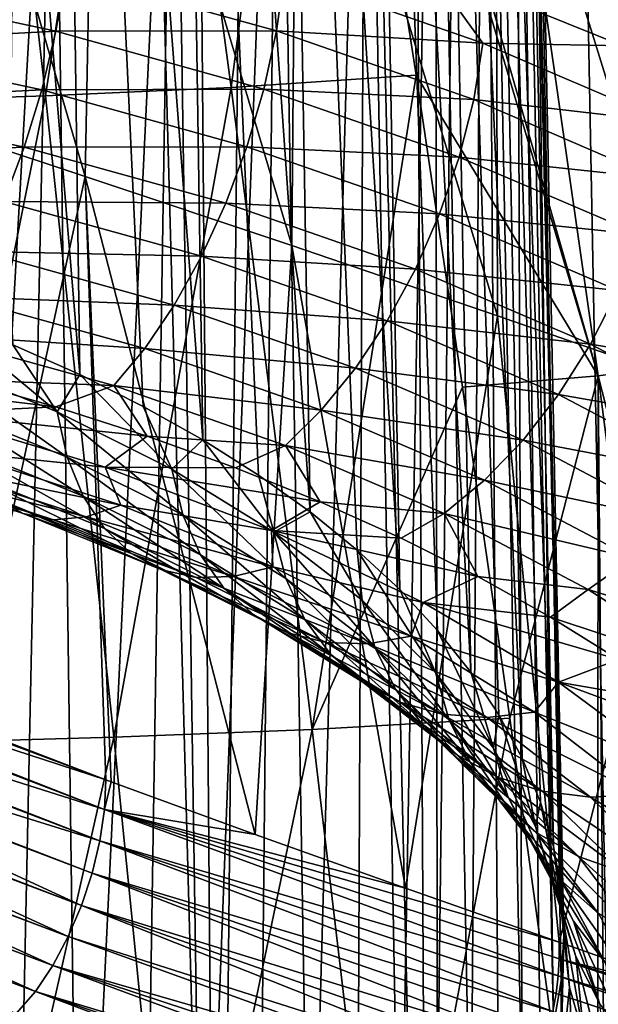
# Model space of a CAD drawing. Header units: metres. Extents: x -109 to 109, y -78 to 121.
# Tile 967 of 1056: x 81.65 to 84.63, y -45.33 to -40.26. Entities that reach past the tile are written whole.
import ezdxf

# ---------------------------------------------------------------- set-up
doc = ezdxf.new("R2010")
doc.units = ezdxf.units.M
doc.layers.add('solid_508554_SW0001', color=7, linetype='CONTINUOUS')

msp = doc.modelspace()

# ---------------------------------------------------------------- linework, layer by layer
at = {"layer": 'solid_508554_SW0001'}
for points in [[(84.754463, -40.392738, 33.906487), (83.750977, -39.986439, 34.610226), (85.196434, -7.376012, 15.411067)], [(84.754463, -49.560249, 18.027895), (84.679039, -17.255331, -1.700416), (84.139221, -17.462439, -2.059138)], [(83.750977, -49.966553, 17.324158), (84.139221, -17.462439, -2.059138), (83.578468, -17.655138, -2.392901)], [(83.750977, -49.966553, 17.324158), (84.754463, -49.560249, 18.027895), (84.139221, -17.462439, -2.059138)], [(83.750977, -49.966553, 17.324158), (83.578468, -17.655138, -2.392901), (82.998306, -17.832897, -2.70079)], [(82.668053, -50.318184, 16.715117), (82.998306, -17.832897, -2.70079), (82.400345, -17.995234, -2.981963)], [(82.668053, -50.318184, 16.715117), (83.750977, -49.966553, 17.324158), (82.998306, -17.832897, -2.70079)], [(82.668053, -50.318184, 16.715117), (82.400345, -17.995234, -2.981963), (81.786201, -18.141697, -3.235648)], [(81.517548, -50.61129, 16.207441), (81.786201, -18.141697, -3.235648), (81.15757, -18.271891, -3.461149)], [(81.517548, -50.61129, 16.207441), (82.668053, -50.318184, 16.715117), (81.786201, -18.141697, -3.235648)], [(81.955338, -42.085335, 30.974829), (81.820724, -32.424393, 25.232327), (81.130028, -32.134609, 25.734245)], [(81.609894, -41.931625, 31.241058), (81.955338, -42.085335, 30.974829), (81.130028, -32.134609, 25.734245)], [(82.589737, -42.421547, 30.392492), (82.439476, -32.752308, 24.66436), (81.820724, -32.424393, 25.232327)], [(82.282318, -42.248825, 30.691652), (82.589737, -42.421547, 30.392492), (81.820724, -32.424393, 25.232327)], [(81.955338, -42.085335, 30.974829), (82.282318, -42.248825, 30.691652), (81.820724, -32.424393, 25.232327)], [(83.141785, -42.792309, 29.750311), (82.977898, -33.113922, 24.038025), (82.439476, -32.752308, 24.66436)], [(82.876549, -42.602913, 30.078356), (83.141785, -42.792309, 29.750311), (82.439476, -32.752308, 24.66436)], [(82.589737, -42.421547, 30.392492), (82.876549, -42.602913, 30.078356), (82.439476, -32.752308, 24.66436)], [(83.604012, -43.192612, 29.056969), (83.428719, -33.504345, 23.361792), (82.977898, -33.113922, 24.038025)], [(83.384544, -42.989098, 29.409464), (83.604012, -43.192612, 29.056969), (82.977898, -33.113922, 24.038025)], [(83.141785, -42.792309, 29.750311), (83.384544, -42.989098, 29.409464), (82.977898, -33.113922, 24.038025)], [(83.970169, -43.617035, 28.321844), (83.785843, -33.918297, 22.644806), (83.428719, -33.504345, 23.361792)], [(83.799438, -43.402161, 28.694021), (83.970169, -43.617035, 28.321844), (83.428719, -33.504345, 23.361792)], [(83.604012, -43.192612, 29.056969), (83.799438, -43.402161, 28.694021), (83.428719, -33.504345, 23.361792)], [(84.235306, -44.059845, 27.554876), (84.044434, -34.350178, 21.896763), (83.785843, -33.918297, 22.644806)], [(84.115623, -43.83651, 27.941702), (84.235306, -44.059845, 27.554876), (83.785843, -33.918297, 22.644806)], [(83.970169, -43.617035, 28.321844), (84.115623, -43.83651, 27.941702), (83.785843, -33.918297, 22.644806)], [(84.395836, -44.515049, 26.766438), (84.201004, -34.794151, 21.127779), (84.044434, -34.350178, 21.896763)], [(84.328819, -44.286278, 27.16268), (84.395836, -44.515049, 26.766438), (84.044434, -34.350178, 21.896763)], [(84.235306, -44.059845, 27.554876), (84.328819, -44.286278, 27.16268), (84.044434, -34.350178, 21.896763)], [(84.201004, -34.794151, 21.127779), (84.449585, -44.976494, 25.967192), (84.253433, -35.244209, 20.348255)], [(84.436142, -44.74538, 26.367493), (84.449585, -44.976494, 25.967192), (84.201004, -34.794151, 21.127779)], [(84.395836, -44.515049, 26.766438), (84.436142, -44.74538, 26.367493), (84.201004, -34.794151, 21.127779)], [(84.395836, -45.437939, 25.167944), (84.201004, -35.694271, 19.568729), (84.253433, -35.244209, 20.348255)], [(84.436142, -45.207607, 25.566891), (84.395836, -45.437939, 25.167944), (84.253433, -35.244209, 20.348255)], [(84.449585, -44.976494, 25.967192), (84.436142, -45.207607, 25.566891), (84.253433, -35.244209, 20.348255)], [(84.235306, -45.893147, 24.379505), (84.044434, -36.138245, 18.799746), (84.201004, -35.694271, 19.568729)], [(84.328819, -45.66671, 24.771702), (84.235306, -45.893147, 24.379505), (84.201004, -35.694271, 19.568729)], [(84.395836, -45.437939, 25.167944), (84.328819, -45.66671, 24.771702), (84.201004, -35.694271, 19.568729)], [(83.970169, -46.335953, 23.612537), (83.785843, -36.570126, 18.051702), (84.044434, -36.138245, 18.799746)], [(84.115623, -46.116478, 23.992682), (83.970169, -46.335953, 23.612537), (84.044434, -36.138245, 18.799746)], [(84.235306, -45.893147, 24.379505), (84.115623, -46.116478, 23.992682), (84.044434, -36.138245, 18.799746)], [(86.006264, -41.873795, 4.803402), (84.593666, -36.588943, 2.235514), (85.320183, -36.450645, 2.47558)], [(83.604012, -46.76038, 22.877413), (83.428719, -36.984077, 17.334717), (83.785843, -36.570126, 18.051702)], [(83.799438, -46.550831, 23.240362), (83.604012, -46.76038, 22.877413), (83.785843, -36.570126, 18.051702)], [(83.970169, -46.335953, 23.612537), (83.799438, -46.550831, 23.240362), (83.785843, -36.570126, 18.051702)], [(85.322762, -41.997974, 4.587648), (83.851372, -36.697041, 2.047562), (84.593666, -36.588943, 2.235514)], [(86.006264, -41.873795, 4.803402), (85.322762, -41.997974, 4.587648), (84.593666, -36.588943, 2.235514)], [(84.626747, -42.091187, 4.425282), (83.100746, -36.771847, 1.916335), (83.851372, -36.697041, 2.047562)], [(85.322762, -41.997974, 4.587648), (84.626747, -42.091187, 4.425282), (83.851372, -36.697041, 2.047562)], [(84.626747, -42.091187, 4.425282), (83.173737, -37.226425, 2.117029), (83.100746, -36.771847, 1.916335)], [(83.141785, -47.160679, 22.184072), (82.977898, -37.3745, 16.658485), (83.428719, -36.984077, 17.334717)], [(83.384544, -46.96389, 22.52492), (83.141785, -47.160679, 22.184072), (83.428719, -36.984077, 17.334717)], [(83.604012, -46.76038, 22.877413), (83.384544, -46.96389, 22.52492), (83.428719, -36.984077, 17.334717)], [(82.290245, -37.292866, 2.032459), (83.173737, -37.226425, 2.117029), (82.735374, -40.607273, 3.518574)], [(82.735374, -40.607273, 3.518574), (83.173737, -37.226425, 2.117029), (83.688866, -40.543526, 3.596283)], [(84.626747, -42.091187, 4.425282), (83.688866, -40.543526, 3.596283), (83.173737, -37.226425, 2.117029)], [(81.401573, -37.337242, 1.979244), (82.290245, -37.292866, 2.032459), (81.777863, -40.650337, 3.468128)], [(82.290245, -37.292866, 2.032459), (82.735374, -40.607273, 3.518574), (81.777863, -40.650337, 3.468128)], [(81.401573, -37.337242, 1.979244), (81.777863, -40.650337, 3.468128), (80.818924, -40.681786, 3.42522)], [(82.589737, -47.531445, 21.541891), (82.439468, -37.736115, 16.03215), (82.977898, -37.3745, 16.658485)], [(82.876549, -47.350079, 21.856026), (82.589737, -47.531445, 21.541891), (82.977898, -37.3745, 16.658485)], [(83.141785, -47.160679, 22.184072), (82.876549, -47.350079, 21.856026), (82.977898, -37.3745, 16.658485)], [(81.006248, -37.714645, 44.751728), (80.915817, -40.712185, 46.892818), (81.98365, -41.064545, 46.276138)], [(82.04126, -38.041672, 44.153439), (81.006248, -37.714645, 44.751728), (81.98365, -41.064545, 46.276138)], [(81.955338, -47.867657, 20.959555), (81.820724, -38.06403, 15.464183), (82.439468, -37.736115, 16.03215)], [(82.282318, -47.704163, 21.242729), (81.955338, -47.867657, 20.959555), (82.439468, -37.736115, 16.03215)], [(82.589737, -47.531445, 21.541891), (82.282318, -47.704163, 21.242729), (82.439468, -37.736115, 16.03215)], [(81.247162, -48.164768, 20.444939), (81.130028, -38.353813, 14.962264), (81.820724, -38.06403, 15.464183)], [(81.609894, -48.021362, 20.693323), (81.247162, -48.164768, 20.444939), (81.820724, -38.06403, 15.464183)], [(81.955338, -47.867657, 20.959555), (81.609894, -48.021362, 20.693323), (81.820724, -38.06403, 15.464183)], [(82.04126, -38.041672, 44.153439), (81.98365, -41.064545, 46.276138), (83.048386, -41.42078, 45.656151)], [(83.073036, -38.379086, 43.555527), (82.04126, -38.041672, 44.153439), (83.048386, -41.42078, 45.656151)], [(83.073036, -38.379086, 43.555527), (83.048386, -41.42078, 45.656151), (84.107704, -41.781979, 45.030025)], [(84.099205, -38.725735, 42.953629), (83.073036, -38.379086, 43.555527), (84.107704, -41.781979, 45.030025)], [(84.099205, -38.725735, 42.953629), (84.107704, -41.781979, 45.030025), (85.161125, -42.147488, 44.397205)], [(85.11908, -39.07806, 42.345291), (84.099205, -38.725735, 42.953629), (85.161125, -42.147488, 44.397205)], [(83.009758, -40.022083, 35.166389), (83.750977, -39.986439, 34.610226), (84.032959, -40.378166, 34.549637)], [(84.032959, -40.378166, 34.549637), (83.750977, -39.986439, 34.610226), (84.754463, -40.392738, 33.906487)], [(81.885849, -40.014805, 35.780933), (81.83181, -40.317055, 35.828236), (80.704788, -40.075233, 36.247082)], [(81.885849, -40.014805, 35.780933), (82.969017, -40.315411, 35.260269), (81.83181, -40.317055, 35.828236)], [(83.009758, -40.022083, 35.166389), (82.969017, -40.315411, 35.260269), (81.885849, -40.014805, 35.780933)], [(83.009758, -40.022083, 35.166389), (84.032959, -40.378166, 34.549637), (82.969017, -40.315411, 35.260269)], [(80.704788, -40.075233, 36.247082), (81.83181, -40.317055, 35.828236), (80.647339, -40.380531, 36.244221)], [(81.83181, -40.317055, 35.828236), (81.758957, -40.619045, 35.8311), (80.647339, -40.380531, 36.244221)], [(81.83181, -40.317055, 35.828236), (82.904114, -40.614647, 35.312794), (81.758957, -40.619045, 35.8311)], [(82.969017, -40.315411, 35.260269), (82.904114, -40.614647, 35.312794), (81.83181, -40.317055, 35.828236)], [(82.969017, -40.315411, 35.260269), (83.985817, -40.669266, 34.647373), (82.904114, -40.614647, 35.312794)], [(84.032959, -40.378166, 34.549637), (83.985817, -40.669266, 34.647373), (82.969017, -40.315411, 35.260269)], [(80.647339, -40.380531, 36.244221), (81.758957, -40.619045, 35.8311), (80.576439, -40.67905, 36.195518)], [(84.032959, -40.378166, 34.549637), (84.978859, -40.78418, 33.846401), (83.985817, -40.669266, 34.647373)], [(84.032959, -40.378166, 34.549637), (84.754463, -40.392738, 33.906487), (84.978859, -40.78418, 33.846401)], [(82.735374, -40.607273, 3.518574), (83.688866, -40.543526, 3.596283), (83.153069, -43.912025, 5.027527)], [(83.153069, -43.912025, 5.027527), (83.688866, -40.543526, 3.596283), (83.927299, -42.150059, 4.322076)], [(84.626747, -42.091187, 4.425282), (83.927299, -42.150059, 4.322076), (83.688866, -40.543526, 3.596283)], [(82.904114, -40.614647, 35.312794), (82.816612, -40.912571, 35.322701), (81.758957, -40.619045, 35.8311)], [(81.777863, -40.650337, 3.468128), (82.735374, -40.607273, 3.518574), (82.130997, -43.952076, 4.978061)], [(82.735374, -40.607273, 3.518574), (83.153069, -43.912025, 5.027527), (82.130997, -43.952076, 4.978061)], [(82.904114, -40.614647, 35.312794), (83.910706, -40.964951, 34.706051), (82.816612, -40.912571, 35.322701)], [(83.985817, -40.669266, 34.647373), (83.910706, -40.964951, 34.706051), (82.904114, -40.614647, 35.312794)], [(81.758957, -40.619045, 35.8311), (81.669052, -40.91349, 35.789459), (80.576439, -40.67905, 36.195518)], [(80.818924, -40.681786, 3.42522), (81.777863, -40.650337, 3.468128), (81.107765, -43.982006, 4.935648)], [(81.777863, -40.650337, 3.468128), (82.130997, -43.952076, 4.978061), (81.107765, -43.982006, 4.935648)], [(81.758957, -40.619045, 35.8311), (82.816612, -40.912571, 35.322701), (81.669052, -40.91349, 35.789459)], [(80.576439, -40.67905, 36.195518), (81.669052, -40.91349, 35.789459), (80.493797, -40.963593, 36.102142)], [(81.98365, -41.064545, 46.276138), (80.915817, -40.712185, 46.892818), (81.366486, -43.901993, 48.699455)], [(83.985817, -40.669266, 34.647373), (84.925789, -41.072739, 33.94854), (83.910706, -40.964951, 34.706051)], [(84.978859, -40.78418, 33.846401), (84.925789, -41.072739, 33.94854), (83.985817, -40.669266, 34.647373)], [(81.669052, -40.91349, 35.789459), (81.564262, -41.193279, 35.704315), (80.493797, -40.963593, 36.102142)], [(81.669052, -40.91349, 35.789459), (82.708626, -41.201996, 35.289753), (81.564262, -41.193279, 35.704315)], [(82.816612, -40.912571, 35.322701), (82.708626, -41.201996, 35.289753), (81.669052, -40.91349, 35.789459)], [(82.816612, -40.912571, 35.322701), (83.809456, -41.258087, 34.724247), (82.708626, -41.201996, 35.289753)], [(83.910706, -40.964951, 34.706051), (83.809456, -41.258087, 34.724247), (82.816612, -40.912571, 35.322701)], [(83.910706, -40.964951, 34.706051), (84.841255, -41.364376, 34.014225), (83.809456, -41.258087, 34.724247)], [(84.925789, -41.072739, 33.94854), (84.841255, -41.364376, 34.014225), (83.910706, -40.964951, 34.706051)], [(81.98365, -41.064545, 46.276138), (81.366486, -43.901993, 48.699455), (82.090279, -44.172688, 48.291527)], [(81.98365, -41.064545, 46.276138), (82.116554, -44.182392, 48.276554), (82.859497, -44.453098, 47.848145)], [(83.048386, -41.42078, 45.656151), (81.98365, -41.064545, 46.276138), (82.859497, -44.453098, 47.848145)], [(81.98365, -41.064545, 46.276138), (82.090279, -44.172688, 48.291527), (82.116554, -44.182392, 48.276554)], [(81.564262, -41.193279, 35.704315), (82.582764, -41.475937, 35.214737), (81.447113, -41.451668, 35.577721)], [(82.708626, -41.201996, 35.289753), (82.582764, -41.475937, 35.214737), (81.564262, -41.193279, 35.704315)], [(82.708626, -41.201996, 35.289753), (83.684494, -41.541607, 34.701527), (82.582764, -41.475937, 35.214737)], [(83.809456, -41.258087, 34.724247), (83.684494, -41.541607, 34.701527), (82.708626, -41.201996, 35.289753)], [(83.809456, -41.258087, 34.724247), (84.727287, -41.652054, 34.041878), (83.684494, -41.541607, 34.701527)], [(84.841255, -41.364376, 34.014225), (84.727287, -41.652054, 34.041878), (83.809456, -41.258087, 34.724247)], [(83.048386, -41.42078, 45.656151), (82.859497, -44.453098, 47.848145), (83.633751, -44.729168, 47.39222)], [(84.107704, -41.781979, 45.030025), (83.048386, -41.42078, 45.656151), (83.633751, -44.729168, 47.39222)], [(81.447113, -41.451668, 35.577721), (82.442055, -41.727783, 35.099472), (81.320435, -41.682415, 35.412739)], [(82.582764, -41.475937, 35.214737), (82.442055, -41.727783, 35.099472), (81.447113, -41.451668, 35.577721)], [(82.582764, -41.475937, 35.214737), (83.538841, -41.808662, 34.638439), (82.442055, -41.727783, 35.099472)], [(83.684494, -41.541607, 34.701527), (83.538841, -41.808662, 34.638439), (82.582764, -41.475937, 35.214737)], [(83.684494, -41.541607, 34.701527), (84.586639, -41.928837, 34.030823), (83.538841, -41.808662, 34.638439)], [(84.727287, -41.652054, 34.041878), (84.586639, -41.928837, 34.030823), (83.684494, -41.541607, 34.701527)], [(84.727287, -41.652054, 34.041878), (85.560699, -42.090427, 33.282589), (84.586639, -41.928837, 34.030823)], [(81.320435, -41.682415, 35.412739), (82.289894, -41.951466, 34.946732), (81.187279, -41.879963, 35.213341)], [(82.442055, -41.727783, 35.099472), (82.289894, -41.951466, 34.946732), (81.320435, -41.682415, 35.412739)], [(82.442055, -41.727783, 35.099472), (83.376015, -42.052814, 34.536503), (82.289894, -41.951466, 34.946732)], [(83.538841, -41.808662, 34.638439), (83.376015, -42.052814, 34.536503), (82.442055, -41.727783, 35.099472)], [(81.189728, -42.014507, 31.710512), (81.838753, -42.277294, 31.255354), (81.247162, -41.788219, 31.489445)], [(81.838753, -42.277294, 31.255354), (81.609894, -41.931625, 31.241058), (81.247162, -41.788219, 31.489445)], [(83.538841, -41.808662, 34.638439), (84.422699, -42.188046, 33.981331), (83.376015, -42.052814, 34.536503)], [(84.586639, -41.928837, 34.030823), (84.422699, -42.188046, 33.981331), (83.538841, -41.808662, 34.638439)], [(84.107704, -41.781979, 45.030025), (83.633751, -44.729168, 47.39222), (84.426102, -45.008461, 46.917606)], [(85.161125, -42.147488, 44.397205), (84.107704, -41.781979, 45.030025), (84.426102, -45.008461, 46.917606)], [(81.187279, -41.879963, 35.213341), (82.129959, -42.141579, 34.760208), (81.343636, -42.112671, 34.857666)], [(82.289894, -41.951466, 34.946732), (82.129959, -42.141579, 34.760208), (81.187279, -41.879963, 35.213341)], [(81.838753, -42.277294, 31.255354), (81.955338, -42.085335, 30.974829), (81.609894, -41.931625, 31.241058)], [(84.586639, -41.928837, 34.030823), (85.4058, -42.359718, 33.284515), (84.422699, -42.188046, 33.981331)], [(85.560699, -42.090427, 33.282589), (85.4058, -42.359718, 33.284515), (84.586639, -41.928837, 34.030823)], [(82.289894, -41.951466, 34.946732), (83.199944, -42.268169, 34.398182), (82.129959, -42.141579, 34.760208)], [(83.376015, -42.052814, 34.536503), (83.199944, -42.268169, 34.398182), (82.289894, -41.951466, 34.946732)], [(81.890038, -42.509541, 31.455214), (81.838753, -42.277294, 31.255354), (81.189728, -42.014507, 31.710512)], [(81.234779, -42.244232, 31.914743), (81.890038, -42.509541, 31.455214), (81.189728, -42.014507, 31.710512)], [(85.981155, -47.388519, 7.009692), (84.626747, -42.091187, 4.425282), (85.322762, -41.997974, 4.587648)], [(80.184181, -42.057304, 34.953568), (81.343636, -42.112671, 34.857666), (81.83107, -42.250538, 34.618877)], [(81.162209, -42.283661, 34.561504), (80.184181, -42.057304, 34.953568), (81.83107, -42.250538, 34.618877)], [(81.838753, -42.277294, 31.255354), (82.429283, -42.572559, 30.743938), (81.955338, -42.085335, 30.974829)], [(82.429283, -42.572559, 30.743938), (82.282318, -42.248825, 30.691652), (81.955338, -42.085335, 30.974829)], [(83.376015, -42.052814, 34.536503), (84.239426, -42.42342, 33.894596), (83.199944, -42.268169, 34.398182)], [(84.422699, -42.188046, 33.981331), (84.239426, -42.42342, 33.894596), (83.376015, -42.052814, 34.536503)], [(82.129959, -42.141579, 34.760208), (81.83107, -42.250538, 34.618877), (81.343636, -42.112671, 34.857666)], [(84.172348, -43.854588, 5.098832), (83.927299, -42.150059, 4.322076), (84.626747, -42.091187, 4.425282)], [(84.624092, -47.15937, 6.624505), (84.172348, -43.854588, 5.098832), (84.626747, -42.091187, 4.425282)], [(84.670677, -47.513565, 6.789564), (84.624092, -47.15937, 6.624505), (84.626747, -42.091187, 4.425282)], [(85.326263, -47.468731, 6.869647), (84.670677, -47.513565, 6.789564), (84.626747, -42.091187, 4.425282)], [(85.981155, -47.388519, 7.009692), (85.326263, -47.468731, 6.869647), (84.626747, -42.091187, 4.425282)], [(82.129959, -42.141579, 34.760208), (82.302864, -42.401402, 34.357578), (81.83107, -42.250538, 34.618877)], [(82.129959, -42.141579, 34.760208), (83.01487, -42.449535, 34.22681), (82.302864, -42.401402, 34.357578)], [(83.199944, -42.268169, 34.398182), (83.01487, -42.449535, 34.22681), (82.129959, -42.141579, 34.760208)], [(83.153069, -43.912025, 5.027527), (83.927299, -42.150059, 4.322076), (84.172348, -43.854588, 5.098832)], [(85.161125, -42.147488, 44.397205), (84.426102, -45.008461, 46.917606), (85.282486, -45.311317, 46.398445)], [(84.422699, -42.188046, 33.981331), (85.225258, -42.610188, 33.250156), (84.239426, -42.42342, 33.894596)], [(85.4058, -42.359718, 33.284515), (85.225258, -42.610188, 33.250156), (84.422699, -42.188046, 33.981331)], [(81.162209, -42.283661, 34.561504), (81.83107, -42.250538, 34.618877), (82.302864, -42.401402, 34.357578)], [(82.085533, -42.561581, 34.080135), (81.162209, -42.283661, 34.561504), (82.302864, -42.401402, 34.357578)], [(81.319931, -42.48328, 34.167595), (81.162209, -42.283661, 34.561504), (82.085533, -42.561581, 34.080135)], [(81.971901, -42.711384, 31.676733), (81.890038, -42.509541, 31.455214), (81.234779, -42.244232, 31.914743)], [(81.306694, -42.442047, 32.143242), (81.971901, -42.711384, 31.676733), (81.234779, -42.244232, 31.914743)], [(82.486244, -42.807644, 30.938885), (82.429283, -42.572559, 30.743938), (81.838753, -42.277294, 31.255354)], [(81.890038, -42.509541, 31.455214), (82.486244, -42.807644, 30.938885), (81.838753, -42.277294, 31.255354)], [(82.429283, -42.572559, 30.743938), (82.589737, -42.421547, 30.392492), (82.282318, -42.248825, 30.691652)], [(83.199944, -42.268169, 34.398182), (84.041245, -42.629288, 33.772713), (83.01487, -42.449535, 34.22681)], [(84.239426, -42.42342, 33.894596), (84.041245, -42.629288, 33.772713), (83.199944, -42.268169, 34.398182)], [(82.085533, -42.561581, 34.080135), (82.302864, -42.401402, 34.357578), (82.757622, -42.564819, 34.074528)], [(83.01487, -42.449535, 34.22681), (82.757622, -42.564819, 34.074528), (82.302864, -42.401402, 34.357578)], [(82.429283, -42.572559, 30.743938), (82.954857, -42.897072, 30.181866), (82.589737, -42.421547, 30.392492)], [(82.954857, -42.897072, 30.181866), (82.876549, -42.602913, 30.078356), (82.589737, -42.421547, 30.392492)], [(84.239426, -42.42342, 33.894596), (85.023415, -42.8358, 33.180336), (84.041245, -42.629288, 33.772713)], [(85.225258, -42.610188, 33.250156), (85.023415, -42.8358, 33.180336), (84.239426, -42.42342, 33.894596)], [(81.663269, -42.800812, 32.917091), (81.523552, -42.723736, 32.650536), (80.773293, -42.480122, 33.072487)], [(80.892143, -42.550423, 33.350777), (81.663269, -42.800812, 32.917091), (80.773293, -42.480122, 33.072487)], [(81.319931, -42.48328, 34.167595), (82.166168, -42.758057, 33.691669), (81.1688, -42.552021, 33.905018)], [(82.082375, -42.877953, 31.914568), (81.971901, -42.711384, 31.676733), (81.306694, -42.442047, 32.143242)], [(81.403732, -42.603176, 32.390495), (82.082375, -42.877953, 31.914568), (81.306694, -42.442047, 32.143242)], [(81.319931, -42.48328, 34.167595), (82.085533, -42.561581, 34.080135), (82.166168, -42.758057, 33.691669)], [(83.01487, -42.449535, 34.22681), (83.194016, -42.740318, 33.770554), (82.757622, -42.564819, 34.074528)], [(83.01487, -42.449535, 34.22681), (83.832932, -42.800674, 33.618618), (83.194016, -42.740318, 33.770554)], [(84.041245, -42.629288, 33.772713), (83.832932, -42.800674, 33.618618), (83.01487, -42.449535, 34.22681)], [(82.577164, -43.014015, 31.152563), (82.486244, -42.807644, 30.938885), (81.890038, -42.509541, 31.455214)], [(81.971901, -42.711384, 31.676733), (82.577164, -43.014015, 31.152563), (81.890038, -42.509541, 31.455214)], [(81.819511, -42.83255, 33.183727), (81.663269, -42.800812, 32.917091), (80.892143, -42.550423, 33.350777)], [(81.025047, -42.574585, 33.630539), (81.819511, -42.83255, 33.183727), (80.892143, -42.550423, 33.350777)], [(81.1688, -42.552021, 33.905018), (81.988503, -42.818184, 33.444016), (81.025047, -42.574585, 33.630539)], [(81.988503, -42.818184, 33.444016), (81.819511, -42.83255, 33.183727), (81.025047, -42.574585, 33.630539)], [(82.166168, -42.758057, 33.691669), (81.988503, -42.818184, 33.444016), (81.1688, -42.552021, 33.905018)], [(82.085533, -42.561581, 34.080135), (82.757622, -42.564819, 34.074528), (83.194016, -42.740318, 33.770554)], [(82.943329, -42.88781, 33.515087), (82.085533, -42.561581, 34.080135), (83.194016, -42.740318, 33.770554)], [(82.166168, -42.758057, 33.691669), (82.085533, -42.561581, 34.080135), (82.943329, -42.88781, 33.515087)], [(83.016861, -43.135273, 30.371412), (82.954857, -42.897072, 30.181866), (82.429283, -42.572559, 30.743938)], [(82.486244, -42.807644, 30.938885), (83.016861, -43.135273, 30.371412), (82.429283, -42.572559, 30.743938)], [(82.218781, -43.005226, 32.162979), (82.082375, -42.877953, 31.914568), (81.403732, -42.603176, 32.390495)], [(81.523552, -42.723736, 32.650536), (82.218781, -43.005226, 32.162979), (81.403732, -42.603176, 32.390495)], [(82.954857, -42.897072, 30.181866), (83.141785, -42.792309, 29.750311), (82.876549, -42.602913, 30.078356)], [(84.041245, -42.629288, 33.772713), (84.805161, -43.031105, 33.07674), (83.832932, -42.800674, 33.618618)], [(85.023415, -42.8358, 33.180336), (84.805161, -43.031105, 33.07674), (84.041245, -42.629288, 33.772713)], [(82.377831, -43.090134, 32.415974), (82.218781, -43.005226, 32.162979), (81.523552, -42.723736, 32.650536)], [(81.663269, -42.800812, 32.917091), (82.377831, -43.090134, 32.415974), (81.523552, -42.723736, 32.650536)], [(82.699852, -43.186691, 31.379816), (82.577164, -43.014015, 31.152563), (81.971901, -42.711384, 31.676733)], [(82.082375, -42.877953, 31.914568), (82.699852, -43.186691, 31.379816), (81.971901, -42.711384, 31.676733)], [(82.943329, -42.88781, 33.515087), (83.194016, -42.740318, 33.770554), (83.610771, -42.927376, 33.44656)], [(83.832932, -42.800674, 33.618618), (83.610771, -42.927376, 33.44656), (83.194016, -42.740318, 33.770554)], [(82.166168, -42.758057, 33.691669), (82.950325, -43.075558, 33.141743), (81.988503, -42.818184, 33.444016)], [(82.166168, -42.758057, 33.691669), (82.943329, -42.88781, 33.515087), (82.950325, -43.075558, 33.141743)], [(82.954857, -42.897072, 30.181866), (83.409706, -43.247276, 29.575296), (83.141785, -42.792309, 29.750311)], [(83.409706, -43.247276, 29.575296), (83.384544, -42.989098, 29.409464), (83.141785, -42.792309, 29.750311)], [(82.555695, -43.130627, 32.66745), (82.377831, -43.090134, 32.415974), (81.663269, -42.800812, 32.917091)], [(81.819511, -42.83255, 33.183727), (82.555695, -43.130627, 32.66745), (81.663269, -42.800812, 32.917091)], [(81.988503, -42.818184, 33.444016), (82.74807, -43.125729, 32.911331), (81.819511, -42.83255, 33.183727)], [(82.74807, -43.125729, 32.911331), (82.555695, -43.130627, 32.66745), (81.819511, -42.83255, 33.183727)], [(82.950325, -43.075558, 33.141743), (82.74807, -43.125729, 32.911331), (81.988503, -42.818184, 33.444016)], [(83.115845, -43.346622, 30.576471), (83.016861, -43.135273, 30.371412), (82.486244, -42.807644, 30.938885)], [(82.577164, -43.014015, 31.152563), (83.115845, -43.346622, 30.576471), (82.486244, -42.807644, 30.938885)], [(83.832932, -42.800674, 33.618618), (84.006638, -43.125443, 33.1035), (83.610771, -42.927376, 33.44656)], [(83.832932, -42.800674, 33.618618), (84.575745, -43.191395, 32.941872), (84.006638, -43.125443, 33.1035)], [(84.805161, -43.031105, 33.07674), (84.575745, -43.191395, 32.941872), (83.832932, -42.800674, 33.618618)], [(82.851349, -43.32151, 31.61516), (82.699852, -43.186691, 31.379816), (82.082375, -42.877953, 31.914568)], [(82.218781, -43.005226, 32.162979), (82.851349, -43.32151, 31.61516), (82.082375, -42.877953, 31.914568)], [(82.943329, -42.88781, 33.515087), (83.610771, -42.927376, 33.44656), (84.006638, -43.125443, 33.1035)], [(83.72551, -43.258514, 32.873013), (82.943329, -42.88781, 33.515087), (84.006638, -43.125443, 33.1035)], [(82.950325, -43.075558, 33.141743), (82.943329, -42.88781, 33.515087), (83.72551, -43.258514, 32.873013)], [(83.476082, -43.488842, 29.759016), (83.409706, -43.247276, 29.575296), (82.954857, -42.897072, 30.181866)], [(83.016861, -43.135273, 30.371412), (83.476082, -43.488842, 29.759016), (82.954857, -42.897072, 30.181866)], [(83.788849, -43.619335, 28.930874), (83.604012, -43.192612, 29.056969), (83.384544, -42.989098, 29.409464)], [(83.409706, -43.247276, 29.575296), (83.788849, -43.619335, 28.930874), (83.384544, -42.989098, 29.409464)], [(83.027992, -43.415215, 31.852919), (82.851349, -43.32151, 31.61516), (82.218781, -43.005226, 32.162979)], [(82.377831, -43.090134, 32.415974), (83.027992, -43.415215, 31.852919), (82.218781, -43.005226, 32.162979)], [(83.249405, -43.526012, 30.792095), (83.115845, -43.346622, 30.576471), (82.577164, -43.014015, 31.152563)], [(82.699852, -43.186691, 31.379816), (83.249405, -43.526012, 30.792095), (82.577164, -43.014015, 31.152563)], [(84.805161, -43.031105, 33.07674), (85.483849, -43.469505, 32.31741), (84.575745, -43.191395, 32.941872)], [(83.225525, -43.465542, 32.087353), (83.027992, -43.415215, 31.852919), (82.377831, -43.090134, 32.415974)], [(82.555695, -43.130627, 32.66745), (83.225525, -43.465542, 32.087353), (82.377831, -43.090134, 32.415974)], [(82.950325, -43.075558, 33.141743), (83.663811, -43.432301, 32.523846), (82.74807, -43.125729, 32.911331)], [(82.950325, -43.075558, 33.141743), (83.72551, -43.258514, 32.873013), (83.663811, -43.432301, 32.523846)], [(82.74807, -43.125729, 32.911331), (83.439186, -43.471283, 32.312809), (82.555695, -43.130627, 32.66745)], [(83.439186, -43.471283, 32.312809), (83.225525, -43.465542, 32.087353), (82.555695, -43.130627, 32.66745)], [(83.663811, -43.432301, 32.523846), (83.439186, -43.471283, 32.312809), (82.74807, -43.125729, 32.911331)], [(83.582039, -43.705559, 29.954773), (83.476082, -43.488842, 29.759016), (83.016861, -43.135273, 30.371412)], [(83.115845, -43.346622, 30.576471), (83.582039, -43.705559, 29.954773), (83.016861, -43.135273, 30.371412)], [(83.72551, -43.258514, 32.873013), (84.006638, -43.125443, 33.1035), (84.380447, -43.333927, 32.74239)], [(84.575745, -43.191395, 32.941872), (84.380447, -43.333927, 32.74239), (84.006638, -43.125443, 33.1035)], [(83.41433, -43.669121, 31.013079), (83.249405, -43.526012, 30.792095), (82.699852, -43.186691, 31.379816)], [(82.851349, -43.32151, 31.61516), (83.41433, -43.669121, 31.013079), (82.699852, -43.186691, 31.379816)], [(83.788849, -43.619335, 28.930874), (83.799438, -43.402161, 28.694021), (83.604012, -43.192612, 29.056969)], [(84.575745, -43.191395, 32.941872), (85.235687, -43.617683, 32.203514), (84.380447, -43.333927, 32.74239)], [(85.483849, -43.469505, 32.31741), (85.235687, -43.617683, 32.203514), (84.575745, -43.191395, 32.941872)], [(83.858871, -43.864475, 29.108402), (83.788849, -43.619335, 28.930874), (83.409706, -43.247276, 29.575296)], [(83.476082, -43.488842, 29.759016), (83.858871, -43.864475, 29.108402), (83.409706, -43.247276, 29.575296)], [(79.733009, -43.405178, 49.668636), (82.090279, -44.172688, 48.291527), (79.74334, -43.271473, 49.587746)], [(80.570869, -43.597172, 49.139004), (79.74334, -43.271473, 49.587746), (82.090279, -44.172688, 48.291527)], [(83.663811, -43.432301, 32.523846), (83.72551, -43.258514, 32.873013), (84.422882, -43.669323, 32.161469)], [(83.72551, -43.258514, 32.873013), (84.380447, -43.333927, 32.74239), (84.73114, -43.552235, 32.364273)], [(84.422882, -43.669323, 32.161469), (83.72551, -43.258514, 32.873013), (84.73114, -43.552235, 32.364273)], [(83.606628, -43.772491, 31.234091), (83.41433, -43.669121, 31.013079), (82.851349, -43.32151, 31.61516)], [(83.027992, -43.415215, 31.852919), (83.606628, -43.772491, 31.234091), (82.851349, -43.32151, 31.61516)], [(83.725006, -43.892197, 30.157845), (83.582039, -43.705559, 29.954773), (83.115845, -43.346622, 30.576471)], [(83.249405, -43.526012, 30.792095), (83.725006, -43.892197, 30.157845), (83.115845, -43.346622, 30.576471)], [(85.235687, -43.617683, 32.203514), (84.73114, -43.552235, 32.364273), (84.380447, -43.333927, 32.74239)], [(83.788849, -43.619335, 28.930874), (84.088135, -44.009167, 28.255659), (83.799438, -43.402161, 28.694021)], [(84.088135, -44.009167, 28.255659), (83.970169, -43.617035, 28.321844), (83.799438, -43.402161, 28.694021)], [(79.730484, -43.424637, 49.678501), (79.704224, -43.570438, 49.738766), (82.082977, -44.324818, 48.377419)], [(79.733009, -43.405178, 49.668636), (79.730484, -43.424637, 49.678501), (82.082977, -44.324818, 48.377419)], [(79.733009, -43.405178, 49.668636), (82.082977, -44.324818, 48.377419), (82.090279, -44.172688, 48.291527)], [(83.821678, -43.833633, 31.4498), (83.606628, -43.772491, 31.234091), (83.027992, -43.415215, 31.852919)], [(83.225525, -43.465542, 32.087353), (83.821678, -43.833633, 31.4498), (83.027992, -43.415215, 31.852919)], [(83.663811, -43.432301, 32.523846), (84.298813, -43.824379, 31.844746), (83.439186, -43.471283, 32.312809)], [(83.663811, -43.432301, 32.523846), (84.422882, -43.669323, 32.161469), (84.298813, -43.824379, 31.844746)], [(84.054276, -43.85107, 31.655003), (83.821678, -43.833633, 31.4498), (83.225525, -43.465542, 32.087353)], [(83.439186, -43.471283, 32.312809), (84.054276, -43.85107, 31.655003), (83.225525, -43.465542, 32.087353)], [(84.298813, -43.824379, 31.844746), (84.054276, -43.85107, 31.655003), (83.439186, -43.471283, 32.312809)], [(83.970634, -44.086895, 29.294279), (83.858871, -43.864475, 29.108402), (83.476082, -43.488842, 29.759016)], [(83.582039, -43.705559, 29.954773), (83.970634, -44.086895, 29.294279), (83.476082, -43.488842, 29.759016)], [(83.901558, -44.044254, 30.363331), (83.725006, -43.892197, 30.157845), (83.249405, -43.526012, 30.792095)], [(83.41433, -43.669121, 31.013079), (83.901558, -44.044254, 30.363331), (83.249405, -43.526012, 30.792095)], [(84.422882, -43.669323, 32.161469), (84.73114, -43.552235, 32.364273), (85.057701, -43.779739, 31.970222)], [(79.700294, -43.587761, 49.744411), (79.658348, -43.741192, 49.781143), (82.059181, -44.486565, 48.439438)], [(79.704224, -43.570438, 49.738766), (79.700294, -43.587761, 49.744411), (82.059181, -44.486565, 48.439438)], [(79.704224, -43.570438, 49.738766), (82.059181, -44.486565, 48.439438), (82.082977, -44.324818, 48.377419)], [(80.570869, -43.597172, 49.139004), (82.090279, -44.172688, 48.291527), (81.366486, -43.901993, 48.699455)], [(84.161034, -44.258053, 28.426702), (84.088135, -44.009167, 28.255659), (83.788849, -43.619335, 28.930874)], [(83.858871, -43.864475, 29.108402), (84.161034, -44.258053, 28.426702), (83.788849, -43.619335, 28.930874)], [(84.088135, -44.009167, 28.255659), (84.115623, -43.83651, 27.941702), (83.970169, -43.617035, 28.321844)], [(84.107407, -44.158058, 30.566273), (83.901558, -44.044254, 30.363331), (83.41433, -43.669121, 31.013079)], [(83.606628, -43.772491, 31.234091), (84.107407, -44.158058, 30.566273), (83.41433, -43.669121, 31.013079)], [(84.12146, -44.281231, 29.484016), (83.970634, -44.086895, 29.294279), (83.582039, -43.705559, 29.954773)], [(83.725006, -43.892197, 30.157845), (84.12146, -44.281231, 29.484016), (83.582039, -43.705559, 29.954773)], [(84.298813, -43.824379, 31.844746), (84.422882, -43.669323, 32.161469), (85.027382, -44.115509, 31.388653)], [(84.422882, -43.669323, 32.161469), (85.057701, -43.779739, 31.970222), (85.359169, -44.015781, 31.561386)], [(85.027382, -44.115509, 31.388653), (84.422882, -43.669323, 32.161469), (85.359169, -44.015781, 31.561386)], [(79.653748, -43.75563, 49.78339), (79.596893, -43.911797, 49.794361), (81.964119, -44.818485, 48.485821)], [(79.658348, -43.741192, 49.781143), (79.653748, -43.75563, 49.78339), (82.019157, -44.652813, 48.475945)], [(79.653748, -43.75563, 49.78339), (81.964119, -44.818485, 48.485821), (82.019157, -44.652813, 48.475945)], [(79.658348, -43.741192, 49.781143), (82.019157, -44.652813, 48.475945), (82.059181, -44.486565, 48.439438)], [(84.337608, -44.230865, 30.761774), (84.107407, -44.158058, 30.566273), (83.606628, -43.772491, 31.234091)], [(83.821678, -43.833633, 31.4498), (84.337608, -44.230865, 30.761774), (83.606628, -43.772491, 31.234091)], [(83.153069, -43.912025, 5.027527), (84.172348, -43.854588, 5.098832), (83.543343, -47.205711, 6.558194)], [(83.543343, -47.205711, 6.558194), (84.172348, -43.854588, 5.098832), (84.624092, -47.15937, 6.624505)], [(84.586594, -44.260921, 30.94512), (84.337608, -44.230865, 30.761774), (83.821678, -43.833633, 31.4498)], [(84.054276, -43.85107, 31.655003), (84.586594, -44.260921, 30.94512), (83.821678, -43.833633, 31.4498)], [(84.298813, -43.824379, 31.844746), (84.848366, -44.247498, 31.111881), (84.054276, -43.85107, 31.655003)], [(84.848366, -44.247498, 31.111881), (84.586594, -44.260921, 30.94512), (84.054276, -43.85107, 31.655003)], [(84.088135, -44.009167, 28.255659), (84.304283, -44.41251, 27.557053), (84.115623, -43.83651, 27.941702)], [(84.304283, -44.41251, 27.557053), (84.235306, -44.059845, 27.554876), (84.115623, -43.83651, 27.941702)], [(84.298813, -43.824379, 31.844746), (85.027382, -44.115509, 31.388653), (84.848366, -44.247498, 31.111881)], [(84.307686, -44.442795, 29.673037), (84.12146, -44.281231, 29.484016), (83.725006, -43.892197, 30.157845)], [(83.901558, -44.044254, 30.363331), (84.307686, -44.442795, 29.673037), (83.725006, -43.892197, 30.157845)], [(84.27739, -44.486454, 28.602224), (84.161034, -44.258053, 28.426702), (83.858871, -43.864475, 29.108402)], [(83.970634, -44.086895, 29.294279), (84.27739, -44.486454, 28.602224), (83.858871, -43.864475, 29.108402)], [(79.592339, -43.922897, 49.794189), (79.521896, -44.076611, 49.777985), (81.895752, -44.978512, 48.468769)], [(79.596893, -43.911797, 49.794361), (79.592339, -43.922897, 49.794189), (81.964119, -44.818485, 48.485821)], [(79.592339, -43.922897, 49.794189), (81.895752, -44.978512, 48.468769), (81.964119, -44.818485, 48.485821)], [(81.107765, -43.982006, 4.935648), (82.130997, -43.952076, 4.978061), (81.37767, -47.268044, 6.464402)], [(82.130997, -43.952076, 4.978061), (82.460953, -47.240376, 6.507627), (81.37767, -47.268044, 6.464402)], [(82.130997, -43.952076, 4.978061), (83.153069, -43.912025, 5.027527), (82.460953, -47.240376, 6.507627)], [(83.153069, -43.912025, 5.027527), (83.543343, -47.205711, 6.558194), (82.460953, -47.240376, 6.507627)], [(84.379257, -44.665268, 27.721384), (84.304283, -44.41251, 27.557053), (84.088135, -44.009167, 28.255659)], [(84.161034, -44.258053, 28.426702), (84.379257, -44.665268, 27.721384), (84.088135, -44.009167, 28.255659)], [(84.524841, -44.567684, 29.856781), (84.307686, -44.442795, 29.673037), (83.901558, -44.044254, 30.363331)], [(84.107407, -44.158058, 30.566273), (84.524841, -44.567684, 29.856781), (83.901558, -44.044254, 30.363331)], [(84.304283, -44.41251, 27.557053), (84.328819, -44.286278, 27.16268), (84.235306, -44.059845, 27.554876)], [(79.518021, -44.084229, 49.77647), (79.435837, -44.23019, 49.732552), (81.816139, -45.128002, 48.425308)], [(79.521896, -44.076611, 49.777985), (79.518021, -44.084229, 49.77647), (81.895752, -44.978512, 48.468769)], [(79.518021, -44.084229, 49.77647), (81.816139, -45.128002, 48.425308), (81.895752, -44.978512, 48.468769)], [(84.434402, -44.688858, 28.77799), (84.27739, -44.486454, 28.602224), (83.970634, -44.086895, 29.294279)], [(84.12146, -44.281231, 29.484016), (84.434402, -44.688858, 28.77799), (83.970634, -44.086895, 29.294279)], [(84.76767, -44.652889, 30.030813), (84.524841, -44.567684, 29.856781), (84.107407, -44.158058, 30.566273)], [(84.337608, -44.230865, 30.761774), (84.76767, -44.652889, 30.030813), (84.107407, -44.158058, 30.566273)], [(82.082977, -44.324818, 48.377419), (82.116554, -44.182392, 48.276554), (82.090279, -44.172688, 48.291527)], [(82.082977, -44.324818, 48.377419), (82.859497, -44.453098, 47.848145), (82.116554, -44.182392, 48.276554)], [(79.433167, -44.234489, 49.730789), (79.340477, -44.368889, 49.6586), (81.72773, -45.262386, 48.356766)], [(79.435837, -44.23019, 49.732552), (79.433167, -44.234489, 49.730789), (81.816139, -45.128002, 48.425308)], [(79.433167, -44.234489, 49.730789), (81.72773, -45.262386, 48.356766), (81.816139, -45.128002, 48.425308)], [(84.498932, -44.899853, 27.886194), (84.379257, -44.665268, 27.721384), (84.161034, -44.258053, 28.426702)], [(84.27739, -44.486454, 28.602224), (84.498932, -44.899853, 27.886194), (84.161034, -44.258053, 28.426702)], [(85.030319, -44.69635, 30.190935), (84.76767, -44.652889, 30.030813), (84.337608, -44.230865, 30.761774)], [(84.586594, -44.260921, 30.94512), (85.030319, -44.69635, 30.190935), (84.337608, -44.230865, 30.761774)], [(84.848366, -44.247498, 31.111881), (85.30645, -44.697021, 30.333284), (84.586594, -44.260921, 30.94512)], [(85.30645, -44.697021, 30.333284), (85.030319, -44.69635, 30.190935), (84.586594, -44.260921, 30.94512)], [(84.628281, -44.860378, 28.94976), (84.434402, -44.688858, 28.77799), (84.12146, -44.281231, 29.484016)], [(84.307686, -44.442795, 29.673037), (84.628281, -44.860378, 28.94976), (84.12146, -44.281231, 29.484016)], [(84.304283, -44.41251, 27.557053), (84.434929, -44.82494, 26.842705), (84.328819, -44.286278, 27.16268)], [(84.434929, -44.82494, 26.842705), (84.395836, -44.515049, 26.766438), (84.328819, -44.286278, 27.16268)], [(82.059181, -44.486565, 48.439438), (84.420692, -45.181522, 47.008984), (82.082977, -44.324818, 48.377419)], [(82.082977, -44.324818, 48.377419), (84.426102, -45.008461, 46.917606), (83.633751, -44.729168, 47.39222)], [(82.082977, -44.324818, 48.377419), (84.426262, -45.093132, 46.966961), (84.426102, -45.008461, 46.917606)], [(82.082977, -44.324818, 48.377419), (83.633751, -44.729168, 47.39222), (82.859497, -44.453098, 47.848145)], [(82.082977, -44.324818, 48.377419), (84.420692, -45.181522, 47.008984), (84.426262, -45.093132, 46.966961)], [(79.340477, -44.368889, 49.6586), (81.627716, -45.375565, 48.268311), (81.72773, -45.262386, 48.356766)], [(84.511154, -45.081661, 27.000174), (84.434929, -44.82494, 26.842705), (84.304283, -44.41251, 27.557053)], [(84.379257, -44.665268, 27.721384), (84.511154, -45.081661, 27.000174), (84.304283, -44.41251, 27.557053)], [(84.854347, -44.996883, 29.113388), (84.628281, -44.860378, 28.94976), (84.307686, -44.442795, 29.673037)], [(84.524841, -44.567684, 29.856781), (84.854347, -44.996883, 29.113388), (84.307686, -44.442795, 29.673037)], [(82.019157, -44.652813, 48.475945), (84.393349, -45.365456, 47.070343), (82.059181, -44.486565, 48.439438)], [(82.059181, -44.486565, 48.439438), (84.393349, -45.365456, 47.070343), (84.409691, -45.272587, 47.043552)], [(82.059181, -44.486565, 48.439438), (84.409691, -45.272587, 47.043552), (84.420692, -45.181522, 47.008984)], [(84.660416, -45.110603, 28.047504), (84.498932, -44.899853, 27.886194), (84.27739, -44.486454, 28.602224)], [(84.434402, -44.688858, 28.77799), (84.660416, -45.110603, 28.047504), (84.27739, -44.486454, 28.602224)], [(84.434929, -44.82494, 26.842705), (84.436142, -44.74538, 26.367493), (84.395836, -44.515049, 26.766438)], [(85.107147, -45.095074, 29.264925), (84.854347, -44.996883, 29.113388), (84.524841, -44.567684, 29.856781)], [(84.76767, -44.652889, 30.030813), (85.107147, -45.095074, 29.264925), (84.524841, -44.567684, 29.856781)], [(81.964119, -44.818485, 48.485821), (84.345337, -45.553024, 47.099628), (82.019157, -44.652813, 48.475945)], [(82.019157, -44.652813, 48.475945), (84.345337, -45.553024, 47.099628), (84.371826, -45.459236, 47.089096)], [(82.019157, -44.652813, 48.475945), (84.371826, -45.459236, 47.089096), (84.393349, -45.365456, 47.070343)], [(84.632835, -45.322571, 27.15403), (84.511154, -45.081661, 27.000174), (84.379257, -44.665268, 27.721384)], [(84.498932, -44.899853, 27.886194), (84.632835, -45.322571, 27.15403), (84.379257, -44.665268, 27.721384)], [(84.859818, -45.292431, 28.201424), (84.660416, -45.110603, 28.047504), (84.434402, -44.688858, 28.77799)], [(84.628281, -44.860378, 28.94976), (84.859818, -45.292431, 28.201424), (84.434402, -44.688858, 28.77799)], [(84.434929, -44.82494, 26.842705), (84.478638, -45.241936, 26.120443), (84.436142, -44.74538, 26.367493)], [(84.478638, -45.241936, 26.120443), (84.449585, -44.976494, 25.967192), (84.436142, -44.74538, 26.367493)], [(81.895752, -44.978512, 48.468769), (84.278511, -45.737045, 47.095707), (81.964119, -44.818485, 48.485821)], [(81.964119, -44.818485, 48.485821), (84.278511, -45.737045, 47.095707), (84.314133, -45.645927, 47.101837)], [(81.964119, -44.818485, 48.485821), (84.314133, -45.645927, 47.101837), (84.345337, -45.553024, 47.099628)], [(84.434929, -44.82494, 26.842705), (84.555283, -45.502663, 26.270975), (84.478638, -45.241936, 26.120443)], [(84.511154, -45.081661, 27.000174), (84.555283, -45.502663, 26.270975), (84.434929, -44.82494, 26.842705)], [(84.79702, -45.541851, 27.30056), (84.632835, -45.322571, 27.15403), (84.498932, -44.899853, 27.886194)], [(84.660416, -45.110603, 28.047504), (84.79702, -45.541851, 27.30056), (84.498932, -44.899853, 27.886194)], [(81.816139, -45.128002, 48.425308), (84.238815, -45.825508, 47.081295), (81.895752, -44.978512, 48.468769)], [(81.895752, -44.978512, 48.468769), (84.238815, -45.825508, 47.081295), (84.278511, -45.737045, 47.095707)], [(84.426262, -45.093132, 46.966961), (85.282486, -45.311317, 46.398445), (84.426102, -45.008461, 46.917606)], [(84.434929, -45.658932, 25.398184), (84.436142, -45.207607, 25.566891), (84.449585, -44.976494, 25.967192)], [(84.478638, -45.241936, 26.120443), (84.434929, -45.658932, 25.398184), (84.449585, -44.976494, 25.967192)], [(81.72773, -45.262386, 48.356766), (84.148766, -45.991104, 47.028248), (81.816139, -45.128002, 48.425308)], [(81.816139, -45.128002, 48.425308), (84.148766, -45.991104, 47.028248), (84.195427, -45.910469, 47.058735)], [(81.816139, -45.128002, 48.425308), (84.195427, -45.910469, 47.058735), (84.238815, -45.825508, 47.081295)], [(84.426262, -45.093132, 46.966961), (84.420692, -45.181522, 47.008984), (87.881744, -46.244175, 44.788212)], [(84.426262, -45.093132, 46.966961), (87.881744, -46.244175, 44.788212), (87.007813, -45.928024, 45.335255)], [(84.426262, -45.093132, 46.966961), (87.007813, -45.928024, 45.335255), (86.142807, -45.617657, 45.871113)], [(84.426262, -45.093132, 46.966961), (86.142807, -45.617657, 45.871113), (85.282486, -45.311317, 46.398445)], [(84.511154, -45.081661, 27.000174), (84.677628, -45.749966, 26.413755), (84.555283, -45.502663, 26.270975)], [(84.632835, -45.322571, 27.15403), (84.677628, -45.749966, 26.413755), (84.511154, -45.081661, 27.000174)], [(84.434929, -45.658932, 25.398184), (84.395836, -45.437939, 25.167944), (84.436142, -45.207607, 25.566891)], [(84.420692, -45.181522, 47.008984), (84.409691, -45.272587, 47.043552), (87.875916, -46.415909, 44.878075)], [(84.420692, -45.181522, 47.008984), (87.875916, -46.415909, 44.878075), (87.881744, -46.244175, 44.788212)], [(81.72773, -45.262386, 48.356766), (81.627716, -45.375565, 48.268311), (84.047432, -46.136364, 46.944736)], [(81.72773, -45.262386, 48.356766), (84.047432, -46.136364, 46.944736), (84.099274, -46.066647, 46.990128)], [(81.72773, -45.262386, 48.356766), (84.099274, -46.066647, 46.990128), (84.148766, -45.991104, 47.028248)], [(84.409691, -45.272587, 47.043552), (84.393349, -45.365456, 47.070343), (87.875916, -46.415909, 44.878075)], [(84.511154, -45.923668, 25.541777), (84.434929, -45.658932, 25.398184), (84.478638, -45.241936, 26.120443)], [(84.555283, -45.502663, 26.270975), (84.511154, -45.923668, 25.541777), (84.478638, -45.241936, 26.120443)]]:
    msp.add_3dface(points, dxfattribs=at)

doc.saveas('drawing.dxf')
